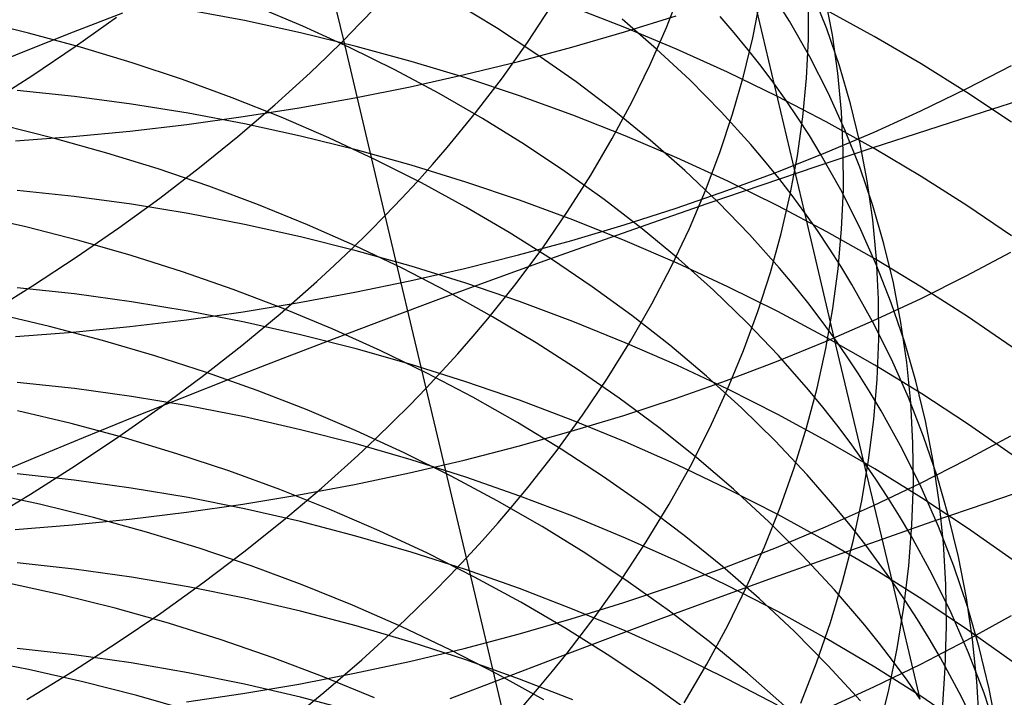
# Model space of a CAD drawing. Extents: x -383 to 1849, y -1185 to -529.
# Tile 512 of 656: x 455.49 to 463.81, y -1081.11 to -1075.39. Entities that reach past the tile are written whole.
import ezdxf

# ---------------------------------------------------------------- set-up
doc = ezdxf.new("R2010")
doc.units = 0
doc.layers.add('PREDEFINITO', color=7, linetype='CONTINUOUS')

msp = doc.modelspace()

# ---------------------------------------------------------------- linework, layer by layer
at = {"layer": 'PREDEFINITO'}
for p, q in [((458.2283, -1075.559, 498.0686), (457.8704, -1074.0553, 496.8843)), ((462.1271, -1077.0177, 520.1434), (461.6057, -1074.8201, 517.6992)), ((460.9561, -1075.4508, 503.7244), (461.0794, -1075.1353, 504.0799)), ((462.3113, -1075.462, 514.4047), (462.1875, -1075.1519, 514.7616)), ((462.3591, -1075.514, 511.7477), (462.2979, -1075.1939, 512.1144)), ((457.8825, -1075.4408, 526.7892), (457.48, -1075.2709, 527.0149)), ((458.3653, -1075.4196, 498.2138), (458.4988, -1075.2793, 498.3613)), ((459.5186, -1075.4559, 524.3472), (459.165, -1075.2418, 524.6122)), ((459.7817, -1075.578, 500.813), (459.9792, -1075.2767, 501.1432)), ((460.6057, -1075.4534, 621.8224), (460.1623, -1075.2815, 621.6983)), ((461.6859, -1075.5395, 506.3677), (461.7487, -1075.2173, 506.7336)), ((461.9958, -1075.4, 517.0211), (461.9041, -1075.2525, 517.1918)), ((462.1567, -1075.5541, 509.0513), (462.1579, -1075.2302, 509.4209)), ((456.3588, -1075.3303, 436.1805), (455.9409, -1075.4925, 435.9407)), ((455.9592, -1075.6128, 495.3147), (456.3084, -1075.3647, 495.5506)), ((457.3899, -1075.3944, 619.9808), (456.9129, -1075.305, 619.9189)), ((460.6005, -1075.4898, 658.3403), (461.0381, -1075.353, 658.1601)), ((461.5287, -1075.4975, 519.4074), (461.4094, -1075.3592, 519.5686)), ((462.7127, -1075.528, 623.7334), (462.3074, -1075.306, 623.5664)), ((455.5634, -1075.4991, 529.2001), (455.1168, -1075.3906, 529.3738)), ((457.8635, -1075.4967, 620.0516), (457.3899, -1075.3944, 619.9808)), ((458.2762, -1075.6209, 526.5563), (457.8825, -1075.4408, 526.7892)), ((458.2283, -1075.559, 498.0686), (458.3653, -1075.4196, 498.2138)), ((459.8612, -1075.6793, 524.0762), (459.5186, -1075.4559, 524.3472)), ((460.8736, -1075.6347, 521.7066), (460.5812, -1075.3819, 522.0056)), ((461.0424, -1075.6365, 621.9545), (460.6057, -1075.4534, 621.8224)), ((460.8182, -1075.7654, 503.374), (460.9561, -1075.4508, 503.7244)), ((462.1675, -1075.6998, 516.6774), (461.9958, -1075.4, 517.0211)), ((455.9409, -1075.4925, 435.9407), (455.5286, -1075.6551, 435.6928)), ((456.0042, -1075.6191, 529.0178), (455.5634, -1075.4991, 529.2001)), ((458.3333, -1075.6116, 620.1312), (457.8635, -1075.4967, 620.0516)), ((460.1563, -1075.6183, 658.5096), (460.6005, -1075.4898, 658.3403)), ((461.6443, -1075.6377, 519.2452), (461.5287, -1075.4975, 519.4074)), ((461.6083, -1075.8621, 506.0052), (461.6859, -1075.5395, 506.3677)), ((462.4196, -1075.777, 514.0464), (462.3113, -1075.462, 514.4047)), ((462.405, -1075.8375, 511.3812), (462.3591, -1075.514, 511.7477)), ((463.1089, -1075.76, 623.908), (462.7127, -1075.528, 623.7334)), ((455.599, -1075.8558, 495.0894), (455.9592, -1075.6128, 495.3147)), ((456.4385, -1075.7503, 528.8274), (456.0042, -1075.6191, 529.0178)), ((458.0877, -1075.6973, 497.9258), (458.2283, -1075.559, 498.0686)), ((458.5792, -1077.0403, 499.2814), (458.2283, -1075.559, 498.0686)), ((458.6608, -1075.811, 526.3165), (458.2762, -1075.6209, 526.5563)), ((458.7988, -1075.7389, 620.2193), (458.3333, -1075.6116, 620.1312)), ((459.5698, -1075.8769, 500.4902), (459.7817, -1075.578, 500.813)), ((459.706, -1075.7383, 658.6677), (460.1563, -1075.6183, 658.5096)), ((462.1405, -1075.8798, 508.6835), (462.1567, -1075.5541, 509.0513)), ((455.5286, -1075.6551, 435.6928), (455.1222, -1075.8179, 435.4369)), ((457.9437, -1075.8347, 497.7855), (458.0877, -1075.6973, 497.9258)), ((460.1923, -1075.9116, 523.7993), (459.8612, -1075.6793, 524.0762)), ((461.1527, -1075.8957, 521.4026), (460.8736, -1075.6347, 521.7066)), ((461.472, -1075.8304, 622.0945), (461.0424, -1075.6365, 621.9545)), ((461.756, -1075.7797, 519.0819), (461.6443, -1075.6377, 519.2452)), ((462.3238, -1076.0055, 516.3312), (462.1675, -1075.6998, 516.6774)), ((456.866, -1075.8927, 528.6289), (456.4385, -1075.7503, 528.8274)), ((459.2595, -1075.8785, 620.316), (458.7988, -1075.7389, 620.2193)), ((459.2499, -1075.8497, 658.8144), (459.706, -1075.7383, 658.6677)), ((460.6657, -1076.0787, 503.0293), (460.8182, -1075.7654, 503.374)), ((461.864, -1075.9236, 518.9177), (461.756, -1075.7797, 519.0819)), ((462.5126, -1076.0963, 513.687), (462.4196, -1075.777, 514.0464)), ((463.4957, -1076.0016, 624.0897), (463.1089, -1075.76, 623.908)), ((463.4956, -1075.9676, 655.7033), (463.8731, -1075.7724, 655.4565)), ((455.228, -1076.0935, 494.8748), (455.599, -1075.8558, 495.0894)), ((457.7963, -1075.9709, 497.6476), (457.9437, -1075.8347, 497.7855)), ((459.0358, -1076.011, 526.07), (458.6608, -1075.811, 526.3165)), ((458.7886, -1075.9523, 658.9495), (459.2499, -1075.8497, 658.8144)), ((459.3435, -1076.1728, 500.1752), (459.5698, -1075.8769, 500.4902)), ((461.894, -1076.0351, 622.2422), (461.472, -1075.8304, 622.0945)), ((461.5158, -1076.1848, 505.6466), (461.6083, -1075.8621, 506.0052)), ((462.4358, -1076.1639, 511.0152), (462.405, -1075.8375, 511.3812)), ((457.2861, -1076.0459, 528.4227), (456.866, -1075.8927, 528.6289)), ((458.3225, -1076.0459, 659.0728), (458.7886, -1075.9523, 658.9495)), ((459.715, -1076.0299, 620.4208), (459.2595, -1075.8785, 620.316)), ((460.5114, -1076.1528, 523.5169), (460.1923, -1075.9116, 523.7993)), ((461.4181, -1076.1646, 521.0941), (461.1527, -1075.8957, 521.4026)), ((461.9681, -1076.0692, 518.7526), (461.864, -1075.9236, 518.9177)), ((462.1092, -1076.207, 508.3178), (462.1405, -1075.8798, 508.6835)), ((455.951, -1076.0349, 618.6568), (455.4669, -1075.9847, 618.6236)), ((456.4332, -1076.0988, 618.6992), (455.951, -1076.0349, 618.6568)), ((457.6455, -1076.1061, 497.5122), (457.7963, -1075.9709, 497.6476)), ((459.4007, -1076.2206, 525.8171), (459.0358, -1076.011, 526.07)), ((460.1648, -1076.1932, 620.5338), (459.715, -1076.0299, 620.4208)), ((462.3078, -1076.2502, 622.3975), (461.894, -1076.0351, 622.2422)), ((462.4647, -1076.3169, 515.9828), (462.3238, -1076.0055, 516.3312)), ((463.108, -1076.1554, 655.9408), (463.4956, -1075.9676, 655.7033)), ((463.8724, -1076.2527, 624.2786), (463.4957, -1076.0016, 624.0897)), ((464.1047, -1076.0172, 438.8415), (463.633, -1076.1673, 438.7571)), ((456.913, -1076.1762, 618.7505), (456.4332, -1076.0988, 618.6992)), ((457.6985, -1076.2099, 528.209), (457.2861, -1076.0459, 528.4227)), ((457.3342, -1076.3731, 497.2488), (457.6455, -1076.1061, 497.5122)), ((457.8522, -1076.1303, 659.184), (458.3225, -1076.0459, 659.0728)), ((460.4986, -1076.3905, 502.6906), (460.6657, -1076.0787, 503.0293)), ((462.0682, -1076.2167, 518.5866), (461.9681, -1076.0692, 518.7526)), ((462.5903, -1076.4198, 513.327), (462.5126, -1076.0963, 513.687)), ((456.9006, -1076.2711, 659.3695), (457.378, -1076.2054, 659.283)), ((457.39, -1076.2668, 618.8107), (456.913, -1076.1762, 618.7505)), ((457.378, -1076.2054, 659.283), (457.8522, -1076.1303, 659.184)), ((459.103, -1076.4656, 499.8684), (459.3435, -1076.1728, 500.1752)), ((460.6084, -1076.3679, 620.6548), (460.1648, -1076.1932, 620.5338)), ((460.8182, -1076.4027, 523.2292), (460.5114, -1076.1528, 523.5169)), ((461.4085, -1076.5073, 505.2923), (461.5158, -1076.1848, 505.6466)), ((461.6692, -1076.4414, 520.7812), (461.4181, -1076.1646, 521.0941)), ((462.0629, -1076.5353, 507.9548), (462.1092, -1076.207, 508.3178)), ((462.4514, -1076.4928, 510.6501), (462.4358, -1076.1639, 511.0152)), ((462.711, -1076.3357, 656.1689), (463.108, -1076.1554, 655.9408)), ((463.633, -1076.1673, 438.7571), (463.1625, -1076.3191, 438.6633)), ((455.7841, -1076.3892, 530.392), (455.337, -1076.2774, 530.5616)), ((456.4203, -1076.3271, 659.4433), (456.9006, -1076.2711, 659.3695)), ((457.8636, -1076.3705, 618.8795), (457.39, -1076.2668, 618.8107)), ((458.1027, -1076.3844, 527.9881), (457.6985, -1076.2099, 528.209)), ((459.7551, -1076.4397, 525.558), (459.4007, -1076.2206, 525.8171)), ((462.1645, -1076.3659, 518.4198), (462.0682, -1076.2167, 518.5866)), ((462.7131, -1076.4755, 622.5602), (462.3078, -1076.2502, 622.3975)), ((455.4531, -1076.4096, 659.5519), (455.9377, -1076.3733, 659.5042)), ((455.9377, -1076.3733, 659.5042), (456.4203, -1076.3271, 659.4433)), ((457.0103, -1076.6355, 496.9954), (457.3342, -1076.3731, 497.2488)), ((458.3334, -1076.487, 618.9568), (457.8636, -1076.3705, 618.8795)), ((461.0454, -1076.5539, 620.7836), (460.6084, -1076.3679, 620.6548)), ((462.257, -1076.5167, 518.2522), (462.1645, -1076.3659, 518.4198)), ((462.3049, -1076.5084, 656.3873), (462.711, -1076.3357, 656.1689)), ((462.5901, -1076.6334, 515.6327), (462.4647, -1076.3169, 515.9828)), ((463.1625, -1076.3191, 438.6633), (462.6936, -1076.4727, 438.56)), ((456.2252, -1076.5126, 530.2142), (455.7841, -1076.3892, 530.392)), ((458.4982, -1076.5693, 527.7601), (458.1027, -1076.3844, 527.9881)), ((460.0984, -1076.6682, 525.2929), (459.7551, -1076.4397, 525.558)), ((460.317, -1076.7003, 502.3584), (460.4986, -1076.3905, 502.6906)), ((461.1121, -1076.661, 522.9363), (460.8182, -1076.4027, 523.2292)), ((461.7893, -1076.5827, 520.6232), (461.6692, -1076.4414, 520.7812)), ((462.6527, -1076.7469, 512.9667), (462.5903, -1076.4198, 513.327)), ((456.66, -1076.6475, 530.0283), (456.2252, -1076.5126, 530.2142)), ((458.7989, -1076.6161, 619.0424), (458.3334, -1076.487, 618.9568)), ((458.9774, -1076.6107, 499.7183), (459.103, -1076.4656, 499.8684)), ((461.2865, -1076.8291, 504.9427), (461.4085, -1076.5073, 505.2923)), ((461.8902, -1076.6732, 656.5958), (462.3049, -1076.5084, 656.3873)), ((462.0017, -1076.8643, 507.5947), (462.0629, -1076.5353, 507.9548)), ((462.6936, -1076.4727, 438.56), (462.2265, -1076.6278, 438.4472)), ((462.4302, -1076.8232, 517.9148), (462.257, -1076.5167, 518.2522)), ((462.452, -1076.8239, 510.2863), (462.4514, -1076.4928, 510.6501)), ((463.1094, -1076.7109, 622.7301), (462.7131, -1076.4755, 622.5602)), ((458.8845, -1076.7643, 527.5254), (458.4982, -1076.5693, 527.7601)), ((459.2597, -1076.7576, 619.1362), (458.7989, -1076.6161, 619.0424)), ((458.8482, -1076.7549, 499.5704), (458.9774, -1076.6107, 499.7183)), ((461.4752, -1076.751, 620.92), (461.0454, -1076.5539, 620.7836)), ((461.9057, -1076.7258, 520.4642), (461.7893, -1076.5827, 520.6232)), ((457.088, -1076.7936, 529.8346), (456.66, -1076.6475, 530.0283)), ((456.6742, -1076.893, 496.7523), (457.0103, -1076.6355, 496.9954)), ((460.4304, -1076.9057, 525.0222), (460.0984, -1076.6682, 525.2929)), ((460.121, -1077.0078, 502.033), (460.317, -1076.7003, 502.3584)), ((461.3928, -1076.9276, 522.6387), (461.1121, -1076.661, 522.9363)), ((461.4675, -1076.8301, 656.7941), (461.8902, -1076.6732, 656.5958)), ((462.2265, -1076.6278, 438.4472), (461.7615, -1076.7845, 438.325)), ((462.7001, -1076.9549, 515.2811), (462.5901, -1076.6334, 515.6327)), ((458.7155, -1076.8981, 499.4247), (458.8482, -1076.7549, 499.5704)), ((459.2612, -1076.9692, 527.2841), (458.8845, -1076.7643, 527.5254)), ((459.7152, -1076.9111, 619.2381), (459.2597, -1076.7576, 619.1362)), ((461.7615, -1076.7845, 438.325), (461.2988, -1076.9426, 438.1932)), ((461.8974, -1076.9588, 621.064), (461.4752, -1076.751, 620.92)), ((462.0183, -1076.8709, 520.3043), (461.9057, -1076.7258, 520.4642)), ((462.6999, -1077.0772, 512.6066), (462.6527, -1076.7469, 512.9667)), ((463.4962, -1076.9561, 622.9071), (463.1094, -1076.7109, 622.7301)), ((455.9509, -1076.8808, 617.4738), (455.4668, -1076.8301, 617.4416)), ((457.5086, -1076.9508, 529.6333), (457.088, -1076.7936, 529.8346)), ((461.0371, -1076.9787, 656.9822), (461.4675, -1076.8301, 656.7941)), ((461.1498, -1077.1499, 504.5981), (461.2865, -1076.8291, 504.9427)), ((461.9257, -1077.1937, 507.2381), (462.0017, -1076.8643, 507.5947)), ((462.1271, -1077.0177, 520.1434), (462.0183, -1076.8709, 520.3043)), ((462.588, -1077.1358, 517.5749), (462.4302, -1076.8232, 517.9148)), ((462.4375, -1077.1569, 509.9243), (462.452, -1076.8239, 510.2863)), ((456.4331, -1076.9455, 617.5149), (455.9509, -1076.8808, 617.4738)), ((456.3266, -1077.1454, 496.5194), (456.6742, -1076.893, 496.7523)), ((456.913, -1077.0239, 617.5647), (456.4331, -1076.9455, 617.5149)), ((457.9215, -1077.1188, 529.4248), (457.5086, -1076.9508, 529.6333)), ((458.5792, -1077.0403, 499.2814), (458.7155, -1076.8981, 499.4247)), ((460.165, -1077.0766, 619.3479), (459.7152, -1076.9111, 619.2381)), ((460.7505, -1077.1522, 524.746), (460.4304, -1076.9057, 525.0222)), ((461.2988, -1076.9426, 438.1932), (460.8387, -1077.102, 438.0521)), ((461.6596, -1077.2024, 522.3365), (461.3928, -1076.9276, 522.6387)), ((462.3115, -1077.1773, 621.2152), (461.8974, -1076.9588, 621.064)), ((462.7949, -1077.2807, 514.9285), (462.7001, -1076.9549, 515.2811)), ((463.8729, -1077.2109, 623.091), (463.4962, -1076.9561, 622.9071)), ((455.5417, -1077.1372, 531.7716), (455.0887, -1077.0347, 531.9283)), ((457.3899, -1077.1157, 617.6231), (456.913, -1077.0239, 617.5647)), ((458.4394, -1077.1814, 499.1405), (458.5792, -1077.0403, 499.2814)), ((458.9253, -1078.4987, 500.5239), (458.5792, -1077.0403, 499.2814)), ((459.6279, -1077.184, 527.0366), (459.2612, -1076.9692, 527.2841)), ((459.9105, -1077.3127, 501.7149), (460.121, -1077.0078, 502.033)), ((460.5996, -1077.1191, 657.1597), (461.0371, -1076.9787, 656.9822)), ((462.232, -1077.1664, 519.9816), (462.1271, -1077.0177, 520.1434)), ((462.3732, -1078.0738, 521.4051), (462.1271, -1077.0177, 520.1434)), ((457.8635, -1077.2207, 617.6898), (457.3899, -1077.1157, 617.6231)), ((458.3262, -1077.2975, 529.2091), (457.9215, -1077.1188, 529.4248)), ((460.1554, -1077.2509, 657.3264), (460.5996, -1077.1191, 657.1597)), ((460.6086, -1077.2537, 619.4654), (460.165, -1077.0766, 619.3479)), ((460.8387, -1077.102, 438.0521), (460.3816, -1077.2627, 437.9016)), ((462.7318, -1077.4105, 512.247), (462.6999, -1077.0772, 512.6066)), ((455.9893, -1077.2518, 531.6066), (455.5417, -1077.1372, 531.7716)), ((455.9677, -1077.3926, 496.297), (456.3266, -1077.1454, 496.5194)), ((458.2962, -1077.3215, 499.002), (458.4394, -1077.1814, 499.1405)), ((459.9841, -1077.4083, 526.783), (459.6279, -1077.184, 527.0366)), ((461.0582, -1077.4074, 524.4646), (460.7505, -1077.1522, 524.746)), ((460.9984, -1077.4694, 504.2591), (461.1498, -1077.1499, 504.5981)), ((461.9123, -1077.4851, 522.03), (461.6596, -1077.2024, 522.3365)), ((461.8347, -1077.5231, 506.8852), (461.9257, -1077.1937, 507.2381)), ((462.333, -1077.3169, 519.819), (462.232, -1077.1664, 519.9816)), ((462.717, -1077.4062, 621.3737), (462.3115, -1077.1773, 621.2152)), ((462.408, -1077.4913, 509.5644), (462.4375, -1077.1569, 509.9243)), ((462.7303, -1077.4541, 517.2328), (462.588, -1077.1358, 517.5749)), ((456.431, -1077.3781, 531.4335), (455.9893, -1077.2518, 531.6066)), ((458.3333, -1077.3388, 617.7647), (457.8635, -1077.2207, 617.6898)), ((459.7051, -1077.374, 657.4821), (460.1554, -1077.2509, 657.3264)), ((460.3816, -1077.2627, 437.9016), (459.9275, -1077.4246, 437.7419)), ((461.0456, -1077.4423, 619.5905), (460.6086, -1077.2537, 619.4654)), ((462.8743, -1077.6106, 514.5752), (462.7949, -1077.2807, 514.9285)), ((458.1495, -1077.4604, 498.8659), (458.2962, -1077.3215, 499.002)), ((458.7223, -1077.4867, 528.9866), (458.3262, -1077.2975, 529.2091)), ((458.7988, -1077.4695, 617.8478), (458.3333, -1077.3388, 617.7647)), ((459.2491, -1077.4882, 657.6266), (459.7051, -1077.374, 657.4821)), ((459.6856, -1077.6146, 501.4045), (459.9105, -1077.3127, 501.7149)), ((462.4302, -1077.4691, 519.6555), (462.333, -1077.3169, 519.819)), ((463.4901, -1077.551, 654.5218), (463.8675, -1077.3512, 654.2792)), ((455.5983, -1077.6343, 496.0852), (455.9677, -1077.3926, 496.297)), ((456.8663, -1077.5161, 531.2525), (456.431, -1077.3781, 531.4335)), ((459.9275, -1077.4246, 437.7419), (459.4769, -1077.5876, 437.5729)), ((460.3293, -1077.642, 526.5236), (459.9841, -1077.4083, 526.783)), ((461.4754, -1077.642, 619.723), (461.0456, -1077.4423, 619.5905)), ((461.3531, -1077.6712, 524.1782), (461.0582, -1077.4074, 524.4646)), ((463.1135, -1077.6452, 621.5392), (462.717, -1077.4062, 621.3737)), ((462.8573, -1077.7776, 516.8889), (462.7303, -1077.4541, 517.2328)), ((462.7486, -1077.7464, 511.8883), (462.7318, -1077.4105, 512.247)), ((457.2948, -1077.6655, 531.064), (456.8663, -1077.5161, 531.2525)), ((457.9995, -1077.5983, 498.7322), (458.1495, -1077.4604, 498.8659)), ((459.1092, -1077.6862, 528.7574), (458.7223, -1077.4867, 528.9866)), ((458.7878, -1077.5935, 657.7597), (459.2491, -1077.4882, 657.6266)), ((459.2596, -1077.6128, 617.9388), (458.7988, -1077.4695, 617.8478)), ((460.8325, -1077.7872, 503.9261), (460.9984, -1077.4694, 504.2591)), ((461.729, -1077.8522, 506.5366), (461.8347, -1077.5231, 506.8852)), ((462.0332, -1077.6294, 521.8753), (461.9123, -1077.4851, 522.03)), ((462.3635, -1077.8267, 509.2071), (462.408, -1077.4913, 509.5644)), ((462.5234, -1077.623, 519.4913), (462.4302, -1077.4691, 519.6555)), ((457.6896, -1077.8704, 498.4722), (457.9995, -1077.5983, 498.7322)), ((458.3218, -1077.6895, 657.8812), (458.7878, -1077.5935, 657.7597)), ((459.4769, -1077.5876, 437.5729), (459.03, -1077.7516, 437.3948)), ((459.7151, -1077.7683, 618.0376), (459.2596, -1077.6128, 617.9388)), ((459.4465, -1077.9131, 501.1023), (459.6856, -1077.6146, 501.4045)), ((462.6983, -1077.9355, 519.1609), (462.5234, -1077.623, 519.4913)), ((462.9385, -1077.9442, 514.2217), (462.8743, -1077.6106, 514.5752)), ((463.1028, -1077.7432, 654.7553), (463.4901, -1077.551, 654.5218)), ((455.2186, -1077.8703, 495.884), (455.5983, -1077.6343, 496.0852)), ((455.951, -1077.7036, 616.2739), (455.4669, -1077.6522, 616.2427)), ((456.4332, -1077.7691, 616.3138), (455.951, -1077.7036, 616.2739)), ((457.7161, -1077.826, 530.868), (457.2948, -1077.6655, 531.064)), ((457.8515, -1077.7761, 657.9908), (458.3218, -1077.6895, 657.8812)), ((459.4866, -1077.8957, 528.5219), (459.1092, -1077.6862, 528.7574)), ((460.6631, -1077.8849, 526.2587), (460.3293, -1077.642, 526.5236)), ((461.6348, -1077.9433, 523.8871), (461.3531, -1077.6712, 524.1782)), ((461.8976, -1077.8528, 619.8628), (461.4754, -1077.642, 619.723)), ((462.1503, -1077.7757, 521.7195), (462.0332, -1077.6294, 521.8753)), ((463.5005, -1077.8941, 621.7115), (463.1135, -1077.6452, 621.5392)), ((456.913, -1077.8485, 616.362), (456.4332, -1077.7691, 616.3138)), ((457.3775, -1077.8532, 658.0883), (457.8515, -1077.7761, 657.9908)), ((459.03, -1077.7516, 437.3948), (458.5869, -1077.9165, 437.2076)), ((460.1649, -1077.9359, 618.1441), (459.7151, -1077.7683, 618.0376)), ((460.652, -1078.1029, 503.5993), (460.8325, -1077.7872, 503.9261)), ((462.2637, -1077.9238, 521.5628), (462.1503, -1077.7757, 521.7195)), ((462.706, -1077.9277, 654.9794), (463.1028, -1077.7432, 654.7553)), ((462.7503, -1078.0844, 511.531), (462.7486, -1077.7464, 511.8883)), ((462.9689, -1078.1061, 516.5436), (462.8573, -1077.7776, 516.8889)), ((455.7399, -1077.9776, 532.9949), (455.2862, -1077.8721, 533.1475)), ((456.9001, -1077.9206, 658.1735), (457.3775, -1077.8532, 658.0883)), ((457.39, -1077.9414, 616.4185), (456.913, -1077.8485, 616.362)), ((457.3671, -1078.1376, 498.2221), (457.6896, -1077.8704, 498.4722)), ((458.1296, -1077.9976, 530.6649), (457.7161, -1077.826, 530.868)), ((461.6085, -1078.1806, 506.1925), (461.729, -1077.8522, 506.5366)), ((462.3118, -1078.0742, 620.0097), (461.8976, -1077.8528, 619.8628)), ((462.3042, -1078.1628, 508.8526), (462.3635, -1077.8267, 509.2071)), ((456.4199, -1077.9781, 658.2462), (456.9001, -1077.9206, 658.1735)), ((457.8636, -1078.0478, 616.4832), (457.39, -1077.9414, 616.4185)), ((458.5869, -1077.9165, 437.2076), (458.1481, -1078.0822, 437.0115)), ((459.3215, -1078.061, 500.9544), (459.4465, -1077.9131, 501.1023)), ((459.8539, -1078.1152, 528.2803), (459.4866, -1077.8957, 528.5219)), ((460.6085, -1078.1153, 618.258), (460.1649, -1077.9359, 618.1441)), ((460.985, -1078.1368, 525.9885), (460.6631, -1077.8849, 526.2587)), ((461.9028, -1078.2237, 523.5916), (461.6348, -1077.9433, 523.8871)), ((462.3732, -1078.0738, 521.4051), (462.2637, -1077.9238, 521.5628)), ((462.3001, -1078.1044, 655.1939), (462.706, -1077.9277, 654.9794)), ((462.8578, -1078.2542, 518.8279), (462.6983, -1077.9355, 519.1609)), ((462.9874, -1078.2811, 513.8684), (462.9385, -1077.9442, 514.2217)), ((463.8776, -1078.1527, 621.8906), (463.5005, -1077.8941, 621.7115)), ((455.4528, -1078.0627, 658.3533), (455.9373, -1078.0255, 658.3062)), ((456.1883, -1078.0953, 532.8341), (455.7399, -1077.9776, 532.9949)), ((455.9373, -1078.0255, 658.3062), (456.4199, -1077.9781, 658.2462)), ((458.535, -1078.18, 530.4549), (458.1296, -1077.9976, 530.6649)), ((456.6308, -1078.225, 532.6655), (456.1883, -1078.0953, 532.8341)), ((458.1481, -1078.0822, 437.0115), (457.7138, -1078.2486, 436.8066)), ((458.3334, -1078.1672, 616.5558), (457.8636, -1078.0478, 616.4832)), ((459.193, -1078.2079, 500.8086), (459.3215, -1078.061, 500.9544)), ((460.2107, -1078.3443, 528.0327), (459.8539, -1078.1152, 528.2803)), ((460.4569, -1078.4162, 503.2794), (460.652, -1078.1029, 503.5993)), ((461.0454, -1078.3063, 618.3794), (460.6085, -1078.1153, 618.258)), ((461.8857, -1078.273, 655.3987), (462.3001, -1078.1044, 655.1939)), ((462.7173, -1078.3062, 620.1636), (462.3118, -1078.0742, 620.0097)), ((462.4789, -1078.2256, 521.2466), (462.3732, -1078.0738, 521.4051)), ((462.867, -1080.1365, 523.9688), (462.3732, -1078.0738, 521.4051)), ((462.737, -1078.4241, 511.1753), (462.7503, -1078.0844, 511.531)), ((463.0652, -1078.439, 516.1973), (462.9689, -1078.1061, 516.5436)), ((457.0323, -1078.3998, 497.9821), (457.3671, -1078.1376, 498.2221)), ((458.799, -1078.2996, 616.6363), (458.3334, -1078.1672, 616.5558)), ((458.9317, -1078.373, 530.2381), (458.535, -1078.18, 530.4549)), ((461.2945, -1078.3975, 525.7132), (460.985, -1078.1368, 525.9885)), ((461.4732, -1078.5079, 505.8535), (461.6085, -1078.1806, 506.1925)), ((462.2299, -1078.4993, 508.5015), (462.3042, -1078.1628, 508.8526)), ((457.067, -1078.3664, 532.4892), (456.6308, -1078.225, 532.6655)), ((457.7138, -1078.2486, 436.8066), (457.2841, -1078.4157, 436.593)), ((459.0609, -1078.3538, 500.6651), (459.193, -1078.2079, 500.8086)), ((461.4631, -1078.4334, 655.5935), (461.8857, -1078.273, 655.3987)), ((462.1566, -1078.5121, 523.2919), (461.9028, -1078.2237, 523.5916)), ((462.5807, -1078.3793, 521.0872), (462.4789, -1078.2256, 521.2466)), ((463.0018, -1078.5785, 518.4929), (462.8578, -1078.2542, 518.8279)), ((463.0212, -1078.6208, 513.5155), (462.9874, -1078.2811, 513.8684)), ((457.4964, -1078.5193, 532.3055), (457.067, -1078.3664, 532.4892)), ((459.2597, -1078.4447, 616.7244), (458.799, -1078.2996, 616.6363)), ((458.9253, -1078.4987, 500.5239), (459.0609, -1078.3538, 500.6651)), ((459.3193, -1078.5764, 530.0149), (458.9317, -1078.373, 530.2381)), ((460.5566, -1078.5829, 527.7795), (460.2107, -1078.3443, 528.0327)), ((461.4753, -1078.5086, 618.5079), (461.0454, -1078.3063, 618.3794)), ((463.1139, -1078.5485, 620.3243), (462.7173, -1078.3062, 620.1636)), ((455.9512, -1078.5022, 615.0572), (455.467, -1078.4503, 615.027)), ((456.6859, -1078.6568, 497.7522), (457.0323, -1078.3998, 497.9821)), ((457.2841, -1078.4157, 436.593), (456.8593, -1078.5833, 436.3708)), ((459.7153, -1078.6021, 616.8202), (459.2597, -1078.4447, 616.7244)), ((460.2474, -1078.7267, 502.9666), (460.4569, -1078.4162, 503.2794)), ((461.033, -1078.5855, 655.7781), (461.4631, -1078.4334, 655.5935)), ((461.5913, -1078.6669, 525.4331), (461.2945, -1078.3975, 525.7132)), ((462.6785, -1078.5347, 520.9271), (462.5807, -1078.3793, 521.0872)), ((462.7086, -1078.7652, 510.8218), (462.737, -1078.4241, 511.1753)), ((463.1462, -1078.7761, 515.8503), (463.0652, -1078.439, 516.1973)), ((456.4335, -1078.5684, 615.0957), (455.9512, -1078.5022, 615.0572)), ((457.9186, -1078.6836, 532.1146), (457.4964, -1078.5193, 532.3055)), ((458.7861, -1078.6425, 500.385), (458.9253, -1078.4987, 500.5239)), ((459.2655, -1079.934, 501.7953), (458.9253, -1078.4987, 500.5239)), ((461.3233, -1078.8337, 505.5199), (461.4732, -1078.5079, 505.8535)), ((461.8975, -1078.722, 618.6435), (461.4753, -1078.5086, 618.5079)), ((462.1408, -1078.8356, 508.1542), (462.2299, -1078.4993, 508.5015)), ((462.2781, -1078.6592, 523.1405), (462.1566, -1078.5121, 523.2919)), ((462.7725, -1078.6918, 520.7661), (462.6785, -1078.5347, 520.9271)), ((456.9133, -1078.6486, 615.1423), (456.4335, -1078.5684, 615.0957)), ((456.8593, -1078.5833, 436.3708), (456.4396, -1078.7513, 436.1402)), ((459.6974, -1078.7901, 529.7854), (459.3193, -1078.5764, 530.0149)), ((460.1651, -1078.7718, 616.9233), (459.7153, -1078.6021, 616.8202)), ((460.8911, -1078.8308, 527.5208), (460.5566, -1078.5829, 527.7795)), ((460.5958, -1078.729, 655.9524), (461.033, -1078.5855, 655.7781)), ((463.1304, -1078.9082, 518.1561), (463.0018, -1078.5785, 518.4929)), ((463.0399, -1078.9631, 513.1636), (463.0212, -1078.6208, 513.5155)), ((463.5009, -1078.8008, 620.4917), (463.1139, -1078.5485, 620.3243)), ((455.9248, -1078.7991, 534.2329), (455.4698, -1078.6903, 534.3818)), ((456.3283, -1078.9082, 497.5327), (456.6859, -1078.6568, 497.7522)), ((457.3903, -1078.7426, 615.1969), (456.9133, -1078.6486, 615.1423)), ((458.3331, -1078.859, 531.9167), (457.9186, -1078.6836, 532.1146)), ((458.6434, -1078.7851, 500.2485), (458.7861, -1078.6425, 500.385)), ((461.8747, -1078.9447, 525.1484), (461.5913, -1078.6669, 525.4331)), ((462.3959, -1078.8083, 522.9882), (462.2781, -1078.6592, 523.1405)), ((462.9489, -1079.0109, 520.4422), (462.7725, -1078.6918, 520.7661)), ((456.4396, -1078.7513, 436.1402), (456.0254, -1078.9196, 435.9014)), ((457.864, -1078.85, 615.2595), (457.3903, -1078.7426, 615.1969)), ((458.4973, -1078.9266, 500.1144), (458.6434, -1078.7851, 500.2485)), ((460.0235, -1079.0341, 502.6614), (460.2474, -1078.7267, 502.9666)), ((460.1518, -1078.8637, 656.116), (460.5958, -1078.729, 655.9524)), ((460.6087, -1078.9534, 617.0337), (460.1651, -1078.7718, 616.9233)), ((462.3116, -1078.9464, 618.786), (461.8975, -1078.722, 618.6435)), ((462.6652, -1079.1074, 510.4707), (462.7086, -1078.7652, 510.8218)), ((463.212, -1079.1168, 515.503), (463.1462, -1078.7761, 515.8503)), ((456.3745, -1078.9203, 534.0761), (455.9248, -1078.7991, 534.2329)), ((458.3339, -1078.9708, 615.3297), (457.864, -1078.85, 615.2595)), ((458.7395, -1079.0454, 531.7121), (458.3331, -1078.859, 531.9167)), ((460.0655, -1079.0138, 529.5499), (459.6974, -1078.7901, 529.7854)), ((459.7018, -1078.9896, 656.2689), (460.1518, -1078.8637, 656.116)), ((461.2138, -1079.0879, 527.257), (460.8911, -1078.8308, 527.5208)), ((461.1588, -1079.1577, 505.1922), (461.3233, -1078.8337, 505.5199)), ((462.0369, -1079.1716, 507.8109), (462.1408, -1078.8356, 508.1542)), ((462.5099, -1078.9593, 522.8349), (462.3959, -1078.8083, 522.9882)), ((463.8779, -1079.0629, 620.6656), (463.5009, -1078.8008, 620.4917)), ((456.0254, -1078.9196, 435.9014), (455.6167, -1079.0882, 435.6544)), ((455.9599, -1079.1539, 497.3236), (456.3283, -1078.9082, 497.5327)), ((456.8185, -1079.0536, 533.9117), (456.3745, -1078.9203, 534.0761)), ((458.3479, -1079.0669, 499.9827), (458.4973, -1078.9266, 500.1144)), ((461.0457, -1079.1468, 617.1513), (460.6087, -1078.9534, 617.0337)), ((462.1445, -1079.2307, 524.8594), (461.8747, -1078.9447, 525.1484)), ((462.7172, -1079.1813, 618.9353), (462.3116, -1078.9464, 618.786)), ((463.2437, -1079.2427, 517.818), (463.1304, -1078.9082, 518.1561)), ((463.4903, -1079.1053, 653.301), (463.8677, -1078.9008, 653.0625)), ((458.7994, -1079.1046, 615.4075), (458.3339, -1078.9708, 615.3297)), ((459.246, -1079.1064, 656.4107), (459.7018, -1078.9896, 656.2689)), ((459.7851, -1079.3381, 502.3641), (460.0235, -1079.0341, 502.6614)), ((460.4232, -1079.2474, 529.3087), (460.0655, -1079.0138, 529.5499)), ((462.62, -1079.1122, 522.6808), (462.5099, -1078.9593, 522.8349)), ((463.1099, -1079.3362, 520.1159), (462.9489, -1079.0109, 520.4422)), ((463.0434, -1079.3075, 512.813), (463.0399, -1078.9631, 513.1636)), ((455.6167, -1079.0882, 435.6544), (455.2139, -1079.2569, 435.3994)), ((457.2561, -1079.1988, 533.7398), (456.8185, -1079.0536, 533.9117)), ((458.0391, -1079.3439, 499.7265), (458.3479, -1079.0669, 499.9827)), ((459.1372, -1079.2425, 531.5009), (458.7395, -1079.0454, 531.7121)), ((458.785, -1079.2139, 656.5413), (459.246, -1079.1064, 656.4107)), ((459.2602, -1079.2513, 615.4928), (458.7994, -1079.1046, 615.4075)), ((461.5241, -1079.3539, 526.9882), (461.2138, -1079.0879, 527.257)), ((462.6069, -1079.4501, 510.1226), (462.6652, -1079.1074, 510.4707)), ((462.7263, -1079.2669, 522.5257), (462.62, -1079.1122, 522.6808)), ((463.103, -1079.3021, 653.5306), (463.4903, -1079.1053, 653.301)), ((463.2626, -1079.4608, 515.1559), (463.212, -1079.1168, 515.503)), ((455.5813, -1079.3938, 497.1251), (455.9599, -1079.1539, 497.3236)), ((457.6871, -1079.3556, 533.5607), (457.2561, -1079.1988, 533.7398)), ((460.9796, -1079.4796, 504.8707), (461.1588, -1079.1577, 505.1922)), ((461.4755, -1079.3516, 617.2758), (461.0457, -1079.1468, 617.1513)), ((461.9183, -1079.5067, 507.4722), (462.0369, -1079.1716, 507.8109)), ((463.1137, -1079.4267, 619.0912), (462.7172, -1079.1813, 618.9353)), ((455.9503, -1079.2763, 613.8241), (455.4663, -1079.2241, 613.7951)), ((456.4324, -1079.3429, 613.8611), (455.9503, -1079.2763, 613.8241)), ((458.3193, -1079.312, 656.6605), (458.785, -1079.2139, 656.5413)), ((459.526, -1079.4502, 531.2834), (459.1372, -1079.2425, 531.5009)), ((459.7157, -1079.4105, 615.5853), (459.2602, -1079.2513, 615.4928)), ((460.7699, -1079.4905, 529.0619), (460.4232, -1079.2474, 529.3087)), ((462.4001, -1079.5248, 524.5663), (462.1445, -1079.2307, 524.8594)), ((462.8288, -1079.4235, 522.3699), (462.7263, -1079.2669, 522.5257)), ((463.3417, -1079.5817, 517.4789), (463.2437, -1079.2427, 517.818)), ((456.912, -1079.4237, 613.9059), (456.4324, -1079.3429, 613.8611)), ((458.1108, -1079.5239, 533.3745), (457.6871, -1079.3556, 533.5607)), ((457.7177, -1079.6159, 499.48), (458.0391, -1079.3439, 499.7265)), ((457.8493, -1079.4005, 656.768), (458.3193, -1079.312, 656.6605)), ((459.6606, -1079.4886, 502.2186), (459.7851, -1079.3381, 502.3641)), ((461.8977, -1079.5677, 617.4072), (461.4755, -1079.3516, 617.2758)), ((461.8217, -1079.6285, 526.7147), (461.5241, -1079.3539, 526.9882)), ((462.7061, -1079.4911, 653.751), (463.103, -1079.3021, 653.5306)), ((463.0319, -1079.6537, 512.464), (463.0434, -1079.3075, 512.813)), ((463.2553, -1079.6672, 519.7874), (463.1099, -1079.3362, 520.1159)), ((464.1298, -1079.313, 438.7775), (463.6644, -1079.4706, 438.6923)), ((455.193, -1079.6275, 496.9373), (455.5813, -1079.3938, 497.1251)), ((455.6558, -1079.4801, 535.6333), (455.1952, -1079.381, 535.7702)), ((457.3888, -1079.5184, 613.9585), (456.912, -1079.4237, 613.9059)), ((457.3755, -1079.4793, 656.8636), (457.8493, -1079.4005, 656.768)), ((459.9052, -1079.6683, 531.0598), (459.526, -1079.4502, 531.2834)), ((460.1656, -1079.582, 615.6851), (459.7157, -1079.4105, 615.5853)), ((462.5337, -1079.7931, 509.7777), (462.6069, -1079.4501, 510.1226)), ((462.9273, -1079.5818, 522.2132), (462.8288, -1079.4235, 522.3699)), ((463.5007, -1079.6823, 619.2535), (463.1137, -1079.4267, 619.0912)), ((456.1116, -1079.5918, 535.4886), (455.6558, -1079.4801, 535.6333)), ((456.8984, -1079.5481, 656.9472), (457.3755, -1079.4793, 656.8636)), ((457.8622, -1079.6268, 614.0186), (457.3888, -1079.5184, 613.9585)), ((458.527, -1079.7035, 533.1816), (458.1108, -1079.5239, 533.3745)), ((459.5324, -1079.6382, 502.0753), (459.6606, -1079.4886, 502.2186)), ((461.1053, -1079.7432, 528.8097), (460.7699, -1079.4905, 529.0619)), ((460.7859, -1079.7989, 504.5558), (460.9796, -1079.4796, 504.8707)), ((461.7849, -1079.8407, 507.1385), (461.9183, -1079.5067, 507.4722)), ((462.3003, -1079.672, 653.962), (462.7061, -1079.4911, 653.751)), ((462.5225, -1079.6749, 524.4182), (462.4001, -1079.5248, 524.5663)), ((463.6644, -1079.4706, 438.6923), (463.2004, -1079.6299, 438.5977)), ((463.298, -1079.8078, 514.8092), (463.2626, -1079.4608, 515.1559)), ((455.9362, -1079.6552, 657.0772), (456.4185, -1079.6068, 657.0184)), ((456.5621, -1079.716, 535.3362), (456.1116, -1079.5918, 535.4886)), ((456.4185, -1079.6068, 657.0184), (456.8984, -1079.5481, 656.9472)), ((457.384, -1079.8826, 499.2435), (457.7177, -1079.6159, 499.48)), ((460.6092, -1079.7657, 615.7919), (460.1656, -1079.582, 615.6851)), ((462.3118, -1079.7948, 617.5452), (461.8977, -1079.5677, 617.4072)), ((463.022, -1079.7418, 522.0559), (462.9273, -1079.5818, 522.2132)), ((463.4243, -1079.9248, 517.1391), (463.3417, -1079.5817, 517.4789)), ((455.452, -1079.6932, 657.1233), (455.9362, -1079.6552, 657.0772)), ((458.3318, -1079.7486, 614.0863), (457.8622, -1079.6268, 614.0186)), ((458.935, -1079.8942, 532.9821), (458.527, -1079.7035, 533.1816)), ((459.4007, -1079.7866, 501.9342), (459.5324, -1079.6382, 502.0753)), ((460.2744, -1079.8964, 530.8304), (459.9052, -1079.6683, 531.0598)), ((462.106, -1079.9118, 526.4367), (461.8217, -1079.6285, 526.7147)), ((461.8858, -1079.8447, 654.1634), (462.3003, -1079.672, 653.962)), ((462.6411, -1079.8268, 524.2693), (462.5225, -1079.6749, 524.4182)), ((463.2004, -1079.6299, 438.5977), (462.7379, -1079.7907, 438.4936)), ((463.0053, -1080.0012, 512.1171), (463.0319, -1079.6537, 512.464)), ((463.3854, -1080.0036, 519.4573), (463.2553, -1079.6672, 519.7874)), ((463.8777, -1079.9478, 619.4222), (463.5007, -1079.6823, 619.2535)), ((457.0068, -1079.8525, 535.1763), (456.5621, -1079.716, 535.3362)), ((458.7972, -1079.8836, 614.1612), (458.3318, -1079.7486, 614.0863)), ((459.2655, -1079.934, 501.7953), (459.4007, -1079.7866, 501.9342)), ((461.0462, -1079.9612, 615.9056), (460.6092, -1079.7657, 615.7919)), ((461.4289, -1080.0051, 528.5525), (461.1053, -1079.7432, 528.8097)), ((463.1999, -1080.0668, 521.7391), (463.022, -1079.7418, 522.0559)), ((457.4453, -1080.0009, 535.0092), (457.0068, -1079.8525, 535.1763)), ((460.5777, -1080.1153, 504.248), (460.7859, -1079.7989, 504.5558)), ((461.4633, -1080.009, 654.355), (461.8858, -1079.8447, 654.1634)), ((461.6369, -1080.1731, 506.81), (461.7849, -1079.8407, 507.1385)), ((462.7379, -1079.7907, 438.4936), (462.2773, -1079.9531, 438.3801)), ((462.7174, -1080.0327, 617.6898), (462.3118, -1079.7948, 617.5452)), ((462.4457, -1080.136, 509.4365), (462.5337, -1079.7931, 509.7777)), ((462.7559, -1079.9807, 524.1195), (462.6411, -1079.8268, 524.2693)), ((463.3182, -1080.1573, 514.4634), (463.298, -1079.8078, 514.8092)), ((457.0385, -1080.1438, 499.017), (457.384, -1079.8826, 499.2435)), ((459.2577, -1080.0315, 614.2433), (458.7972, -1079.8836, 614.1612)), ((459.3345, -1080.0957, 532.7762), (458.935, -1079.8942, 532.9821)), ((459.1266, -1080.0803, 501.6587), (459.2655, -1079.934, 501.7953)), ((459.6007, -1081.3446, 503.0954), (459.2655, -1079.934, 501.7953)), ((460.6332, -1080.1346, 530.5953), (460.2744, -1079.8964, 530.8304)), ((462.2773, -1079.9531, 438.3801), (461.8187, -1080.117, 438.2572)), ((462.3767, -1080.2033, 526.1545), (462.106, -1079.9118, 526.4367)), ((463.4917, -1080.2716, 516.7991), (463.4243, -1079.9248, 517.1391)), ((455.9509, -1080.029, 612.5779), (455.4668, -1079.9759, 612.5497)), ((456.433, -1080.0967, 612.6137), (455.9509, -1080.029, 612.5779)), ((457.8771, -1080.1612, 534.835), (457.4453, -1080.0009, 535.0092)), ((459.713, -1080.1922, 614.3325), (459.2577, -1080.0315, 614.2433)), ((461.0331, -1080.1646, 654.5366), (461.4633, -1080.009, 654.355)), ((461.476, -1080.1684, 616.026), (461.0462, -1079.9612, 615.9056)), ((461.7402, -1080.276, 528.2904), (461.4289, -1080.0051, 528.5525)), ((463.1139, -1080.2811, 617.8408), (462.7174, -1080.0327, 617.6898)), ((462.867, -1080.1365, 523.9688), (462.7559, -1079.9807, 524.1195)), ((462.9638, -1080.3496, 511.7726), (463.0053, -1080.0012, 512.1171)), ((463.5002, -1080.345, 519.1257), (463.3854, -1080.0036, 519.4573)), ((456.9128, -1080.1787, 612.6572), (456.433, -1080.0967, 612.6137)), ((458.9843, -1080.2254, 501.5245), (459.1266, -1080.0803, 501.6587)), ((459.7249, -1080.3078, 532.5642), (459.3345, -1080.0957, 532.7762)), ((460.3551, -1080.4284, 503.9477), (460.5777, -1080.1153, 504.248)), ((461.8187, -1080.117, 438.2572), (461.3625, -1080.2821, 438.125)), ((463.3623, -1080.398, 521.42), (463.1999, -1080.0668, 521.7391)), ((455.8386, -1080.2446, 536.9012), (455.3774, -1080.143, 537.034)), ((456.6818, -1080.3993, 498.8006), (457.0385, -1080.1438, 499.017)), ((457.3898, -1080.2747, 612.7081), (456.9128, -1080.1787, 612.6572)), ((458.3018, -1080.3331, 534.6541), (457.8771, -1080.1612, 534.835)), ((460.1626, -1080.3653, 614.4286), (459.713, -1080.1922, 614.3325)), ((460.5959, -1080.3116, 654.708), (461.0331, -1080.1646, 654.5366)), ((460.9811, -1080.3824, 530.3548), (460.6332, -1080.1346, 530.5953)), ((461.4742, -1080.5036, 506.4873), (461.6369, -1080.1731, 506.81)), ((461.8982, -1080.387, 616.1531), (461.476, -1080.1684, 616.026)), ((462.3428, -1080.4783, 509.0994), (462.4457, -1080.136, 509.4365)), ((462.6333, -1080.503, 525.8683), (462.3767, -1080.2033, 526.1545)), ((462.9741, -1080.2941, 523.8172), (462.867, -1080.1365, 523.9688)), ((463.1021, -1081.126, 525.2847), (462.867, -1080.1365, 523.9688)), ((463.3233, -1080.5088, 514.1189), (463.3182, -1080.1573, 514.4634)), ((456.2949, -1080.3591, 536.7608), (455.8386, -1080.2446, 536.9012)), ((457.8633, -1080.3846, 612.7663), (457.3898, -1080.2747, 612.7081)), ((458.8385, -1080.3693, 501.3926), (458.9843, -1080.2254, 501.5245)), ((461.3625, -1080.2821, 438.125), (460.909, -1080.4486, 437.9834)), ((462.0387, -1080.5558, 528.0236), (461.7402, -1080.276, 528.2904)), ((463.501, -1080.5399, 617.9981), (463.1139, -1080.2811, 617.8408)), ((463.5439, -1080.6217, 516.4593), (463.4917, -1080.2716, 516.7991)), ((456.746, -1080.4861, 536.613), (456.2949, -1080.3591, 536.7608)), ((458.7189, -1080.5164, 534.4665), (458.3018, -1080.3331, 534.6541)), ((458.6894, -1080.512, 501.263), (458.8385, -1080.3693, 501.3926)), ((460.1059, -1080.5304, 532.3463), (459.7249, -1080.3078, 532.5642)), ((460.152, -1080.4496, 654.8689), (460.5959, -1080.3116, 654.708)), ((460.606, -1080.5507, 614.5316), (460.1626, -1080.3653, 614.4286)), ((462.9073, -1080.6987, 511.4309), (462.9638, -1080.3496, 511.7726)), ((463.0774, -1080.4536, 523.6649), (462.9741, -1080.2941, 523.8172)), ((463.5996, -1080.6909, 518.7932), (463.5002, -1080.345, 519.1257)), ((456.3143, -1080.649, 498.5946), (456.6818, -1080.3993, 498.8006)), ((458.3331, -1080.5081, 612.8317), (457.8633, -1080.3846, 612.7663)), ((459.7019, -1080.5785, 655.0192), (460.152, -1080.4496, 654.8689)), ((460.118, -1080.7379, 503.6552), (460.3551, -1080.4284, 503.9477)), ((460.909, -1080.4486, 437.9834), (460.4583, -1080.6162, 437.8325)), ((461.3177, -1080.6399, 530.1091), (460.9811, -1080.3824, 530.3548)), ((462.3123, -1080.6167, 616.2866), (461.8982, -1080.387, 616.1531)), ((463.1768, -1080.6148, 523.5118), (463.0774, -1080.4536, 523.6649)), ((463.5093, -1080.7349, 521.0988), (463.3623, -1080.398, 521.42)), ((463.4953, -1080.6291, 652.0435), (463.8728, -1080.4196, 651.8087)), ((457.1914, -1080.6256, 536.4579), (456.746, -1080.4861, 536.613)), ((458.7986, -1080.645, 612.9042), (458.3331, -1080.5081, 612.8317)), ((458.3812, -1080.7936, 501.0111), (458.6894, -1080.512, 501.263)), ((459.1279, -1080.7109, 534.2725), (458.7189, -1080.5164, 534.4665)), ((460.4769, -1080.7632, 532.1226), (460.1059, -1080.5304, 532.3463)), ((461.2969, -1080.8318, 506.1708), (461.4742, -1080.5036, 506.4873)), ((462.2252, -1080.8198, 508.7667), (462.3428, -1080.4783, 509.0994)), ((462.7561, -1080.6558, 525.7237), (462.6333, -1080.503, 525.8683)), ((463.3134, -1080.8621, 513.776), (463.3233, -1080.5088, 514.1189)), ((459.2461, -1080.698, 655.1587), (459.7019, -1080.5785, 655.0192)), ((460.4583, -1080.6162, 437.8325), (460.0109, -1080.7848, 437.6723)), ((461.0427, -1080.7481, 614.6412), (460.606, -1080.5507, 614.5316)), ((462.3241, -1080.8443, 527.7525), (462.0387, -1080.5558, 528.0236)), ((462.7178, -1080.8573, 616.4265), (462.3123, -1080.6167, 616.2866)), ((463.2723, -1080.7778, 523.358), (463.1768, -1080.6148, 523.5118)), ((463.878, -1080.8087, 618.1615), (463.501, -1080.5399, 617.9981)), ((455.9503, -1080.7532, 611.3157), (455.4663, -1080.6999, 611.2888)), ((455.9366, -1080.8925, 498.3989), (456.3143, -1080.649, 498.5946)), ((457.6306, -1080.7772, 536.2957), (457.1914, -1080.6256, 536.4579)), ((458.7851, -1080.8082, 655.2872), (459.2461, -1080.698, 655.1587)), ((459.2593, -1080.7949, 612.9836), (458.7986, -1080.645, 612.9042)), ((461.6425, -1080.9066, 529.8584), (461.3177, -1080.6399, 530.1091)), ((462.8752, -1080.8106, 525.5783), (462.7561, -1080.6558, 525.7237)), ((462.8359, -1081.0479, 511.0925), (462.9073, -1080.6987, 511.4309)), ((463.1077, -1080.8306, 652.2695), (463.4953, -1080.6291, 652.0435)), ((463.5809, -1080.9746, 516.1199), (463.5439, -1080.6217, 516.4593)), ((463.6837, -1081.0409, 518.46), (463.5996, -1080.6909, 518.7932)), ((455.5627, -1080.8767, 538.313), (455.0972, -1080.7861, 538.4337)), ((456.4323, -1080.8212, 611.35), (455.9503, -1080.7532, 611.3157)), ((458.0631, -1080.9407, 536.1267), (457.6306, -1080.7772, 536.2957)), ((459.5284, -1080.9163, 534.0723), (459.1279, -1080.7109, 534.2725)), ((460.0109, -1080.7848, 437.6723), (459.5668, -1080.9545, 437.5031)), ((459.9941, -1080.8912, 503.512), (460.118, -1080.7379, 503.6552)), ((460.8375, -1081.0061, 531.8935), (460.4769, -1080.7632, 532.1226)), ((461.4723, -1080.9573, 614.7573), (461.0427, -1080.7481, 614.6412)), ((463.4517, -1081.1086, 523.0484), (463.2723, -1080.7778, 523.358)), ((463.6409, -1081.0773, 520.7759), (463.5093, -1080.7349, 521.0988)), ((456.9119, -1080.9037, 611.3917), (456.4323, -1080.8212, 611.35)), ((458.0602, -1081.07, 500.7687), (458.3812, -1080.7936, 501.0111)), ((458.3194, -1080.9086, 655.4043), (458.7851, -1080.8082, 655.2872)), ((459.7148, -1080.9577, 613.0698), (459.2593, -1080.7949, 612.9836)), ((461.1051, -1081.1573, 505.8607), (461.2969, -1080.8318, 506.1708)), ((462.0928, -1081.1599, 508.4389), (462.2252, -1080.8198, 508.7667)), ((462.5958, -1081.1412, 527.4771), (462.3241, -1080.8443, 527.7525)), ((462.7107, -1081.0241, 652.4864), (463.1077, -1080.8306, 652.2695)), ((463.1143, -1081.1086, 616.5726), (462.7178, -1080.8573, 616.4265)), ((462.9906, -1080.9674, 525.4319), (462.8752, -1080.8106, 525.5783)), ((463.2885, -1081.2167, 513.4351), (463.3134, -1080.8621, 513.776)), ((455.549, -1081.1298, 498.2138), (455.9366, -1080.8925, 498.3989)), ((456.0239, -1080.9804, 538.1847), (455.5627, -1080.8767, 538.313)), ((457.3887, -1081.0004, 611.4404), (456.9119, -1080.9037, 611.3917)), ((457.8494, -1080.9993, 655.5101), (458.3194, -1080.9086, 655.4043)), ((458.4886, -1081.116, 535.9511), (458.0631, -1080.9407, 536.1267)), ((459.9198, -1081.1325, 533.8662), (459.5284, -1080.9163, 534.0723)), ((459.8665, -1081.0435, 503.371), (459.9941, -1080.8912, 503.512)), ((461.955, -1081.1826, 529.603), (461.6425, -1080.9066, 529.8584)), ((456.4803, -1081.0971, 538.049), (456.0239, -1080.9804, 538.1847)), ((457.3756, -1081.0799, 655.6041), (457.8494, -1080.9993, 655.5101)), ((457.8621, -1081.111, 611.4963), (457.3887, -1081.0004, 611.4404)), ((459.5668, -1080.9545, 437.5031), (459.1265, -1081.1251, 437.3247)), ((460.1646, -1081.1331, 613.1627), (459.7148, -1080.9577, 613.0698)), ((461.1872, -1081.2587, 531.6592), (460.8375, -1081.0061, 531.8935)), ((461.8943, -1081.178, 614.8798), (461.4723, -1080.9573, 614.7573)), ((462.3046, -1081.2094, 652.6942), (462.7107, -1081.0241, 652.4864)), ((463.1021, -1081.126, 525.2847), (462.9906, -1080.9674, 525.4319)), ((463.6028, -1081.3301, 515.7814), (463.5809, -1080.9746, 516.1199)), ((456.9315, -1081.2265, 537.906), (456.4803, -1081.0971, 538.049)), ((456.8985, -1081.1504, 655.6863), (457.3756, -1081.0799, 655.6041)), ((457.7269, -1081.341, 500.536), (458.0602, -1081.07, 500.7687)), ((458.3317, -1081.2353, 611.559), (457.8621, -1081.111, 611.4963)), ((459.7354, -1081.1946, 503.2321), (459.8665, -1081.0435, 503.371)), ((462.7497, -1081.3969, 510.7577), (462.8359, -1081.0479, 511.0925)), ((463.5013, -1081.3704, 616.7248), (463.1143, -1081.1086, 616.5726)), ((463.6157, -1081.4457, 522.7365), (463.4517, -1081.1086, 523.0484)), ((463.7573, -1081.4246, 520.4517), (463.6409, -1081.0773, 520.7759)), ((463.7525, -1081.3947, 518.1266), (463.6837, -1081.0409, 518.46))]:
    msp.add_line(p, q, dxfattribs=at)

doc.saveas('drawing.dxf')
